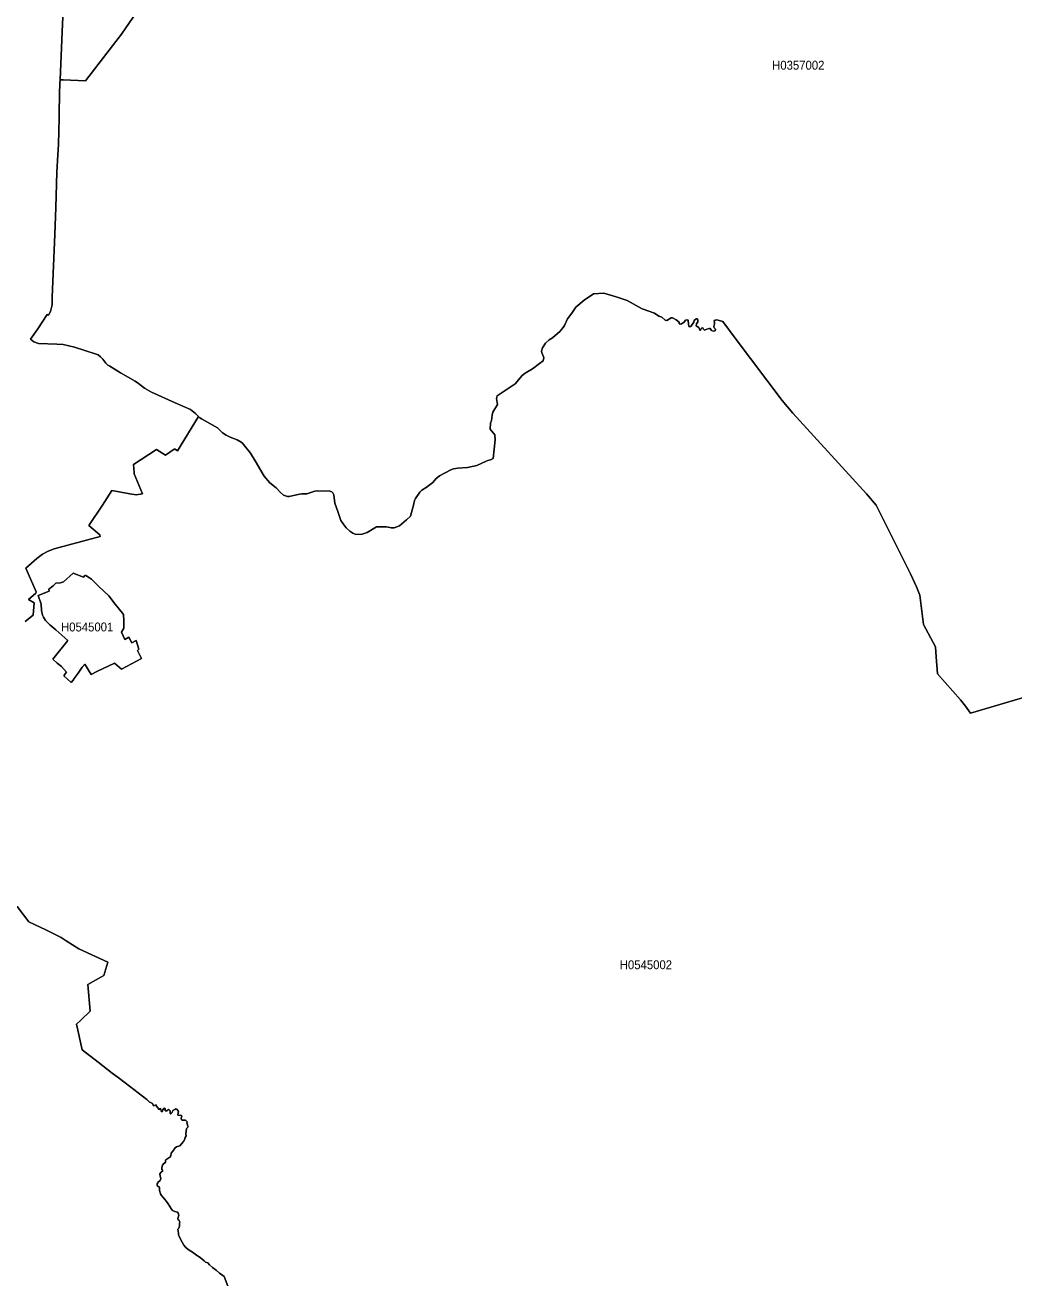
# Model space of a CAD drawing. Extents: x 369010 to 739155, y 6377141 to 6616555.
# Drawn here: x 590326 to 601422, y 6484386 to 6498445 of the extents above; entities that cross this region are included whole.
import ezdxf
from ezdxf.enums import TextEntityAlignment as Align

# ---------------------------------------------------------------- set-up
doc = ezdxf.new("R2010")
doc.units = 0
doc.header["$LTSCALE"] = 40
doc.layers.add('1', color=7, linetype='Continuous', lineweight=13)
doc.layers.add('2', color=7, linetype='Continuous')

msp = doc.modelspace()

# ---------------------------------------------------------------- linework, layer by layer
at = {"layer": '1'}
for points in [[(590325.63, 6491752.84), (590416.32, 6491821.52), (590428.57, 6491962.37), (590363.86, 6491997.78), (590447.44, 6492071.43), (590451.74, 6492084.51), (590334.07, 6492351.13), (590457.7, 6492460.7), (590521.75, 6492507.7), (590586.13, 6492542.95), (590652.17, 6492569.1), (591168.37, 6492706.97), (591164.4, 6492724.68), (591042.59, 6492829.61), (591195.18, 6493058.33), (591299.78, 6493222.51), (591499.71, 6493185.94), (591571.04, 6493171.7), (591643.7, 6493182.96), (591550.19, 6493408.54), (591548.37, 6493424.26), (591543.24, 6493513.63), (591800.27, 6493680.79), (591900.23, 6493617.74), (591999.87, 6493684.93), (592008.64, 6493685.43), (592034.62, 6493668.05), (592271.46, 6494053.84), (592238.69, 6494087.44), (592183.91, 6494130.96), (592010.62, 6494205.61), (591745.65, 6494325.6), (591664.55, 6494370.12), (591598.35, 6494421.59), (591560.62, 6494448.4), (591397.43, 6494542.24), (591275.95, 6494617.71), (591255.76, 6494629.79), (591231.6, 6494651.64), (591198.16, 6494696.16), (591171.85, 6494723.63), (591147.35, 6494742.67), (591114.25, 6494753.92), (590880.23, 6494831.71), (590754.94, 6494862), (590682.29, 6494864.15), (590476.24, 6494871.76), (590424.76, 6494888.48), (590385.21, 6494921.58), (590467.96, 6495034.28), (590574.21, 6495197.47), (590588.28, 6495190.85), (590611.62, 6495231.57), (590628.83, 6495303.73), (590630.49, 6495390.28), (590660.77, 6496096.32), (590672.19, 6496396.05), (590683.61, 6496795.91), (590693.38, 6496988.89), (590700.82, 6497104.24), (590708.6, 6497403.31), (590710.09, 6497451.47), (590713.07, 6497673.74), (590717.37, 6497788.27), (590719.2, 6497829.98), (590744.02, 6498373.66), (590762.72, 6498778.81)], [(591751.61, 6498846.67), (591407.2, 6498341.39), (591003.7, 6497820.21), (590751.97, 6497831.63), (590724.49, 6497830.31), (590719.2, 6497829.98), (590717.37, 6497788.27), (590713.07, 6497673.74), (590710.09, 6497451.47), (590708.6, 6497403.31), (590700.82, 6497104.24), (590693.38, 6496988.89), (590683.61, 6496795.91), (590672.19, 6496396.05), (590660.77, 6496096.32), (590630.49, 6495390.28), (590628.83, 6495303.73), (590611.62, 6495231.57), (590588.28, 6495190.85), (590574.21, 6495197.47), (590467.96, 6495034.28), (590385.21, 6494921.58), (590424.76, 6494888.48), (590476.24, 6494871.76), (590682.29, 6494864.15), (590754.94, 6494862), (590880.23, 6494831.71), (591114.25, 6494753.92), (591147.35, 6494742.67), (591171.85, 6494723.63), (591198.16, 6494696.16), (591231.6, 6494651.64), (591255.76, 6494629.79), (591275.95, 6494617.71), (591397.43, 6494542.24), (591560.62, 6494448.4), (591598.35, 6494421.59), (591664.55, 6494370.12), (591745.65, 6494325.6), (592010.62, 6494205.61), (592183.91, 6494130.96), (592238.69, 6494087.44)], [(590762.72, 6498778.81), (590744.02, 6498373.66), (590719.2, 6497829.98), (590724.49, 6497830.31), (590751.97, 6497831.63), (591003.7, 6497820.21), (591407.2, 6498341.39), (591751.61, 6498846.67)], [(592238.69, 6494087.44), (592271.46, 6494053.84), (592287.84, 6494038.61), (592307.04, 6494027.03), (592484.3, 6493923.42), (592542.55, 6493868.97), (592581.12, 6493842.66), (592627.29, 6493819.82), (592703.92, 6493791.35), (592749.6, 6493763.71), (592764, 6493753.28), (592777.4, 6493736.57), (592854.69, 6493642.56), (592906.17, 6493554.02), (592997.03, 6493400.59), (593007.29, 6493382.22), (593072, 6493308.41), (593142.5, 6493251.97), (593188.85, 6493202.82), (593227.41, 6493169.55), (593271.43, 6493153.83), (593289.64, 6493153.17), (593404.99, 6493180.81), (593432.47, 6493183.45), (593489.24, 6493183.62), (593576.29, 6493216.22), (593611.54, 6493220.03), (593746.1, 6493213.58), (593768.28, 6493205.47), (593780.36, 6493194.21), (593789.96, 6493174.85), (593803.36, 6493080.34), (593835.14, 6492985.51), (593867.41, 6492886.21), (593894.39, 6492848.47), (593928.81, 6492801.3), (593969.69, 6492766.71), (594004.45, 6492741.56), (594037.22, 6492728.65), (594110.04, 6492731.79), (594164.82, 6492752.15), (594267.6, 6492813.06), (594380.64, 6492814.21), (594419.2, 6492806.93), (594435.59, 6492801.64), (594466.87, 6492803.79), (594525.62, 6492827.12), (594606.88, 6492892.33), (594652.4, 6492934.87), (594682.68, 6493057.67), (594696.09, 6493111.13), (594705.52, 6493133.8), (594753.69, 6493202.82), (594777.19, 6493227.31), (594825.02, 6493256.94), (594899.83, 6493313.54), (594934.09, 6493352.76), (594974.3, 6493384.87), (595101.41, 6493452.23), (595132.69, 6493465.14), (595183.17, 6493474.24), (595291.74, 6493479.71), (595395.35, 6493502.21), (595500.94, 6493551.7), (595518.31, 6493559.48), (595549.43, 6493564.44), (595576.57, 6493582.81), (595598.92, 6493790.03), (595597.09, 6493846.96), (595543.14, 6493910.18), (595547.77, 6493977.71), (595558.2, 6494007.83), (595567.47, 6494068.24), (595572.77, 6494101.34), (595625.73, 6494186.08), (595615.13, 6494255.59), (595622.25, 6494285.54), (595825.49, 6494418.94), (595905.43, 6494514.27), (595937.04, 6494538.93), (596018.96, 6494586.1), (596099.07, 6494646.18), (596138.79, 6494678.29), (596147.23, 6494714.2), (596122.74, 6494767.82), (596121.58, 6494784.04), (596133, 6494823.76), (596165.27, 6494876.39), (596204.83, 6494911.65), (596244.55, 6494936.14), (596327.79, 6495006.98), (596364.54, 6495052.49), (596376.95, 6495073.67), (596411.21, 6495148.98), (596459.2, 6495210.05), (596504.22, 6495280.39), (596598.39, 6495356.19), (596702.33, 6495428.02), (596818.35, 6495436.46), (596956.54, 6495394.92)], [(601758.15, 6490968.02), (600932.45, 6490724.06), (600879.65, 6490803.34), (600820.73, 6490874.67), (600564.7, 6491165.46), (600549.97, 6491355.79), (600541.36, 6491465.85), (600408.63, 6491720.07), (600366.92, 6492047.77), (600330.18, 6492142.76), (600261.16, 6492285.93), (599875.04, 6493057.01), (599765.48, 6493186.1), (598941.27, 6494089.26), (598821.28, 6494232.58), (598292.16, 6494932), (598154.79, 6495120.02), (598087.93, 6495136.24), (598067.9, 6495132.59), (598059.79, 6495124.15), (598060.29, 6495108.43), (598060.29, 6495092.21), (598053.5, 6495060.93), (598058.14, 6495047.19), (598073.53, 6495030.64), (598070.72, 6495015.25), (598045.4, 6495009.62), (598028.51, 6495017.4), (598014.94, 6495038.09), (598000.21, 6495041.24), (597975.72, 6495031.8), (597951.39, 6495020.88), (597939.47, 6495032.8), (597930.7, 6495047.53), (597916.3, 6495044.38), (597903.23, 6495021.87), (597895.95, 6495022.2), (597885.35, 6495050.84), (597868.47, 6495060.93), (597857.55, 6495071.52), (597858.54, 6495093.54), (597875.09, 6495114.55), (597876.08, 6495132.59), (597869.8, 6495146.66), (597854.24, 6495148.65), (597832.89, 6495131.1), (597831.4, 6495112.07), (597794.49, 6495062.59), (597780.92, 6495058.28), (597773.14, 6495067.88), (597770.33, 6495085.09), (597767.84, 6495131.77), (597758.08, 6495138.55), (597736.56, 6495133.26), (597721.17, 6495111.41), (597684.76, 6495087.58), (597665.4, 6495092.54), (597666.39, 6495110.42), (597633.46, 6495135.41), (597591.91, 6495159.24), (597576.19, 6495158.91), (597525.22, 6495131.44), (597509.33, 6495133.92), (597472.59, 6495168.01), (597435.35, 6495177.11), (597387.52, 6495210.22), (597250.15, 6495261.52), (597081.33, 6495354.2), (596956.54, 6495394.92), (596818.35, 6495436.46), (596702.33, 6495428.02), (596598.39, 6495356.19), (596504.22, 6495280.39), (596459.2, 6495210.05), (596411.21, 6495148.98), (596376.95, 6495073.67), (596364.54, 6495052.49), (596327.79, 6495006.98)], [(596956.54, 6495394.92), (597081.33, 6495354.2), (597250.15, 6495261.52), (597387.52, 6495210.22), (597435.35, 6495177.11), (597472.59, 6495168.01), (597509.33, 6495133.92), (597525.22, 6495131.44), (597576.19, 6495158.91), (597591.91, 6495159.24), (597633.46, 6495135.41), (597666.39, 6495110.42), (597665.4, 6495092.54), (597684.76, 6495087.58), (597721.17, 6495111.41), (597736.56, 6495133.26), (597758.08, 6495138.55), (597767.84, 6495131.77), (597770.33, 6495085.09), (597773.14, 6495067.88), (597780.92, 6495058.28), (597794.49, 6495062.59), (597831.4, 6495112.07), (597832.89, 6495131.1), (597854.24, 6495148.65), (597869.8, 6495146.66), (597876.08, 6495132.59), (597875.09, 6495114.55), (597858.54, 6495093.54), (597857.55, 6495071.52), (597868.47, 6495060.93), (597885.35, 6495050.84), (597895.95, 6495022.2), (597903.23, 6495021.87), (597916.3, 6495044.38), (597930.7, 6495047.53), (597939.47, 6495032.8), (597951.39, 6495020.88), (597975.72, 6495031.8), (598000.21, 6495041.24), (598014.94, 6495038.09), (598028.51, 6495017.4), (598045.4, 6495009.62), (598070.72, 6495015.25), (598073.53, 6495030.64), (598058.14, 6495047.19), (598053.5, 6495060.93), (598060.29, 6495092.21), (598060.29, 6495108.43), (598059.79, 6495124.15), (598067.9, 6495132.59), (598087.93, 6495136.24), (598154.79, 6495120.02), (598292.16, 6494932), (598821.28, 6494232.58), (598941.27, 6494089.26), (599765.48, 6493186.1), (599875.04, 6493057.01), (600261.16, 6492285.93), (600330.18, 6492142.76), (600366.92, 6492047.77), (600408.63, 6491720.07), (600541.36, 6491465.85), (600549.97, 6491355.79), (600564.7, 6491165.46), (600820.73, 6490874.67), (600879.65, 6490803.34), (600932.45, 6490724.06), (601758.15, 6490968.02)], [(596327.79, 6495006.98), (596244.55, 6494936.14), (596204.83, 6494911.65), (596165.27, 6494876.39), (596133, 6494823.76), (596121.58, 6494784.04), (596122.74, 6494767.82), (596147.23, 6494714.2), (596138.79, 6494678.29), (596099.07, 6494646.18), (596018.96, 6494586.1), (595937.04, 6494538.93), (595905.43, 6494514.27), (595825.49, 6494418.94), (595622.25, 6494285.54), (595615.13, 6494255.59), (595625.73, 6494186.08), (595572.77, 6494101.34), (595567.47, 6494068.24), (595558.2, 6494007.83), (595547.77, 6493977.71), (595543.14, 6493910.18), (595597.09, 6493846.96), (595598.92, 6493790.03), (595576.57, 6493582.81), (595549.43, 6493564.44), (595518.31, 6493559.48), (595500.94, 6493551.7), (595395.35, 6493502.21), (595291.74, 6493479.71), (595183.17, 6493474.24), (595132.69, 6493465.14), (595101.41, 6493452.23), (594974.3, 6493384.87), (594934.09, 6493352.76), (594899.83, 6493313.54), (594825.02, 6493256.94), (594777.19, 6493227.31), (594753.69, 6493202.82), (594705.52, 6493133.8), (594696.09, 6493111.13), (594682.68, 6493057.67), (594652.4, 6492934.87), (594606.88, 6492892.33), (594525.62, 6492827.12), (594466.87, 6492803.79), (594435.59, 6492801.64), (594419.2, 6492806.93), (594380.64, 6492814.21), (594267.6, 6492813.06), (594164.82, 6492752.15), (594110.04, 6492731.79), (594037.22, 6492728.65), (594004.45, 6492741.56), (593969.69, 6492766.71), (593928.81, 6492801.3), (593894.39, 6492848.47), (593867.41, 6492886.21), (593835.14, 6492985.51), (593803.36, 6493080.34), (593789.96, 6493174.85), (593780.36, 6493194.21), (593768.28, 6493205.47), (593746.1, 6493213.58), (593611.54, 6493220.03), (593576.29, 6493216.22), (593489.24, 6493183.62), (593432.47, 6493183.45), (593404.99, 6493180.81), (593289.64, 6493153.17), (593271.43, 6493153.83), (593227.41, 6493169.55), (593188.85, 6493202.82), (593142.5, 6493251.97), (593072, 6493308.41), (593007.29, 6493382.22), (592997.03, 6493400.59), (592906.17, 6493554.02), (592854.69, 6493642.56), (592777.4, 6493736.57), (592764, 6493753.28), (592749.6, 6493763.71), (592703.92, 6493791.35), (592627.29, 6493819.82), (592581.12, 6493842.66), (592542.55, 6493868.97), (592484.3, 6493923.42), (592307.04, 6494027.03), (592287.84, 6494038.61), (592271.46, 6494053.84)], [(592271.46, 6494053.84), (592034.62, 6493668.05), (592008.64, 6493685.43), (591999.87, 6493684.93), (591900.23, 6493617.74), (591800.27, 6493680.79), (591543.24, 6493513.63), (591548.37, 6493424.26), (591550.19, 6493408.54), (591643.7, 6493182.96), (591571.04, 6493171.7), (591499.71, 6493185.94), (591299.78, 6493222.51), (591195.18, 6493058.33), (591042.59, 6492829.61), (591164.4, 6492724.68), (591168.37, 6492706.97), (590652.17, 6492569.1), (590586.13, 6492542.95), (590521.75, 6492507.7), (590457.7, 6492460.7), (590334.07, 6492351.13), (590451.74, 6492084.51), (590447.44, 6492071.43), (590363.86, 6491997.78), (590428.57, 6491962.37), (590416.32, 6491821.52), (590325.63, 6491752.84)], [(592025.85, 6485855.6), (592060.94, 6485869.83), (592103.14, 6485916.01), (592117.87, 6485941.83), (592121.51, 6485960.86), (592134.92, 6485979.89), (592129.45, 6486001.24), (592134.42, 6486030.21), (592136.41, 6486061.49), (592157.26, 6486080.35), (592152.13, 6486090.28), (592145.01, 6486114.28), (592141.04, 6486122.89), (592147.16, 6486133.15), (592127.14, 6486155), (592111.08, 6486154.83), (592090.23, 6486155.49), (592081.46, 6486158.64), (592078.65, 6486178.66), (592086.09, 6486202.5), (592082.62, 6486209.28), (592073.68, 6486211.27), (592054.65, 6486207.13), (592041.08, 6486211.43), (592038.43, 6486225.67), (592046.54, 6486234.93), (592042.9, 6486247.35), (592047.2, 6486253.64), (592038.43, 6486263.9), (592028.66, 6486280.12), (592018.24, 6486283.26), (592005, 6486277.14), (591985.8, 6486269.86), (591980.5, 6486253.3), (591973.05, 6486238.08), (591959.15, 6486224.34), (591953.36, 6486235.43), (591952.37, 6486261.58), (591942.27, 6486273.66), (591933.5, 6486275.98), (591916.12, 6486261.75), (591898.74, 6486262.57), (591898.58, 6486287.9), (591887.16, 6486291.7), (591870.77, 6486271.68), (591865.97, 6486249.66), (591853.23, 6486257.61), (591849.75, 6486281.11), (591844.13, 6486285.58), (591831.05, 6486276.31), (591800.93, 6486314.54), (591796.79, 6486327.45), (591765.84, 6486317.02), (591755.91, 6486342.68), (591720, 6486360.88), (591691.37, 6486388.52), (591447.25, 6486575.54), (591369.96, 6486634.3), (591304.42, 6486685.1), (591145.04, 6486806.42), (590964.97, 6486944.62), (590901.91, 6487232.43), (590950.9, 6487277.44), (591057.98, 6487377.9), (591031.17, 6487680.28), (591209.42, 6487778.09), (591254.44, 6487928.04), (590930.87, 6488080.14), (590788.54, 6488167.69), (590732.27, 6488206.42), (590558.49, 6488291.98), (590368.66, 6488381.69), (590235.92, 6488555.47)], [(590235.92, 6488555.47), (590368.66, 6488381.69), (590558.49, 6488291.98), (590732.27, 6488206.42), (590788.54, 6488167.69), (590930.87, 6488080.14), (591254.44, 6487928.04), (591209.42, 6487778.09), (591031.17, 6487680.28), (591057.98, 6487377.9), (590950.9, 6487277.44), (590901.91, 6487232.43), (590964.97, 6486944.62), (591145.04, 6486806.42), (591304.42, 6486685.1), (591369.96, 6486634.3), (591447.25, 6486575.54), (591691.37, 6486388.52), (591720, 6486360.88), (591755.91, 6486342.68)], [(591755.91, 6486342.68), (591765.84, 6486317.02), (591796.79, 6486327.45), (591800.93, 6486314.54), (591831.05, 6486276.31), (591844.13, 6486285.58), (591849.75, 6486281.11), (591853.23, 6486257.61), (591865.97, 6486249.66), (591870.77, 6486271.68), (591887.16, 6486291.7), (591898.58, 6486287.9), (591898.74, 6486262.57), (591916.12, 6486261.75), (591933.5, 6486275.98), (591942.27, 6486273.66), (591952.37, 6486261.58), (591953.36, 6486235.43), (591959.15, 6486224.34), (591973.05, 6486238.08), (591980.5, 6486253.3), (591985.8, 6486269.86), (592005, 6486277.14), (592018.24, 6486283.26), (592028.66, 6486280.12), (592038.43, 6486263.9), (592047.2, 6486253.64), (592042.9, 6486247.35), (592046.54, 6486234.93), (592038.43, 6486225.67), (592041.08, 6486211.43), (592054.65, 6486207.13), (592073.68, 6486211.27), (592082.62, 6486209.28), (592086.09, 6486202.5), (592078.65, 6486178.66), (592081.46, 6486158.64), (592090.23, 6486155.49), (592111.08, 6486154.83), (592127.14, 6486155), (592147.16, 6486133.15), (592141.04, 6486122.89), (592145.01, 6486114.28), (592152.13, 6486090.28), (592157.26, 6486080.35), (592136.41, 6486061.49), (592134.42, 6486030.21), (592129.45, 6486001.24), (592134.92, 6485979.89), (592121.51, 6485960.86), (592117.87, 6485941.83), (592103.14, 6485916.01), (592060.94, 6485869.83), (592025.85, 6485855.6), (592010.29, 6485847.65), (591985.47, 6485806.78), (591965.77, 6485787.25), (591959.65, 6485756.13), (591949.55, 6485742.39), (591906.52, 6485712.27), (591901.89, 6485700.69), (591902.71, 6485680.83), (591883.52, 6485670.07), (591866.47, 6485649.88), (591861.17, 6485624.39), (591859.02, 6485601.38), (591871.93, 6485586.32), (591851.74, 6485572.42), (591836.68, 6485552.4), (591840.15, 6485527.57), (591848.26, 6485502.58), (591844.95, 6485490.5), (591840.48, 6485477.42), (591818.47, 6485459.38), (591809.37, 6485442.83), (591806.39, 6485424.3), (591834.03, 6485401.29), (591832.54, 6485368.19), (591845.45, 6485330.95), (591856.04, 6485309.44), (591901.72, 6485258.29), (591930.19, 6485216.09), (591968.42, 6485157.01), (591981.49, 6485144.43), (592005.99, 6485129.86), (592035.61, 6485123.24), (592044.05, 6485114.31), (592050.18, 6485091.3), (592041.57, 6485053.57), (592045.54, 6485038.01), (592056.63, 6485029.07), (592064.25, 6485014.01), (592057.13, 6484998.95), (592058.45, 6484967.17), (592050.51, 6484943.67), (592038.43, 6484931.59), (592048.52, 6484888.56), (592047.03, 6484873.5), (592050.51, 6484856.95), (592090.06, 6484789.09)], [(592613.39, 6484261.8), (592560.59, 6484401.81), (592506.97, 6484440.87), (592470.89, 6484473.47), (592428.19, 6484502.6), (592394.1, 6484534.71), (592378.04, 6484553.74), (592351.56, 6484561.85), (592334.02, 6484576.91), (592291.15, 6484616.14), (592238.52, 6484647.75), (592217.01, 6484668.77), (592157.76, 6484705.84), (592127.14, 6484731), (592109.1, 6484752.51), (592090.06, 6484789.09), (592050.51, 6484856.95), (592047.03, 6484873.5), (592048.52, 6484888.56), (592038.43, 6484931.59), (592050.51, 6484943.67), (592058.45, 6484967.17), (592057.13, 6484998.95), (592064.25, 6485014.01), (592056.63, 6485029.07), (592045.54, 6485038.01), (592041.57, 6485053.57), (592050.18, 6485091.3), (592044.05, 6485114.31), (592035.61, 6485123.24), (592005.99, 6485129.86), (591981.49, 6485144.43), (591968.42, 6485157.01), (591930.19, 6485216.09), (591901.72, 6485258.29), (591856.04, 6485309.44), (591845.45, 6485330.95), (591832.54, 6485368.19), (591834.03, 6485401.29), (591806.39, 6485424.3), (591809.37, 6485442.83), (591818.47, 6485459.38), (591840.48, 6485477.42), (591844.95, 6485490.5), (591848.26, 6485502.58), (591840.15, 6485527.57), (591836.68, 6485552.4), (591851.74, 6485572.42), (591871.93, 6485586.32), (591859.02, 6485601.38), (591861.17, 6485624.39), (591866.47, 6485649.88), (591883.52, 6485670.07), (591902.71, 6485680.83), (591901.89, 6485700.69), (591906.52, 6485712.27), (591949.55, 6485742.39), (591959.65, 6485756.13), (591965.77, 6485787.25), (591985.47, 6485806.78), (592010.29, 6485847.65), (592025.85, 6485855.6)], [(592090.06, 6484789.09), (592109.1, 6484752.51), (592127.14, 6484731), (592157.76, 6484705.84), (592217.01, 6484668.77), (592238.52, 6484647.75), (592291.15, 6484616.14), (592334.02, 6484576.91), (592351.56, 6484561.85), (592378.04, 6484553.74), (592394.1, 6484534.71), (592428.19, 6484502.6), (592470.89, 6484473.47), (592506.97, 6484440.87), (592560.59, 6484401.81), (592613.39, 6484261.8)]]:
    msp.add_lwpolyline(points, dxfattribs=at)
for points in [[(590474.41, 6492042.14), (590505.03, 6491945.98), (590509.5, 6491875.14), (590520.42, 6491821.36), (590531.35, 6491799.67), (590556.01, 6491763.26), (590603.51, 6491715.76), (590669.38, 6491659.33), (590806.25, 6491537.19), (590638.93, 6491330.14), (590687.25, 6491285.62), (590732.93, 6491247.22), (590789.37, 6491183.83), (590775.63, 6491163.81), (590762.56, 6491143.45), (590843.32, 6491066.33), (590864.34, 6491094.63), (590877.09, 6491110.68), (590922.6, 6491172.75), (590968.44, 6491239.44), (590996.08, 6491271.55), (591067.58, 6491157.68), (591129.48, 6491189.13), (591327.59, 6491283.14), (591407.86, 6491217.43), (591631.12, 6491335.44), (591586.77, 6491428.12), (591600.67, 6491440.86), (591571.54, 6491537.19), (591523.38, 6491514.35), (591490.28, 6491575.25), (591443.77, 6491548.61), (591407.86, 6491633.34), (591433.68, 6491679.02), (591435.66, 6491763.26), (591428.88, 6491831.29), (591418.45, 6491845.68), (591338.68, 6491948.3), (591266.19, 6492039.82), (591148.68, 6492150.21), (591112.1, 6492185.8), (591081.48, 6492217.08), (591070.89, 6492228), (591048.88, 6492243.72), (591008.66, 6492267.06), (590997.57, 6492269.04), (590981.52, 6492248.03), (590866, 6492294.04), (590758.09, 6492195.73), (590722.67, 6492184.47), (590669.88, 6492183.98), (590640.25, 6492150.71), (590594.24, 6492113.3), (590595.89, 6492092.95)], [(591008.66, 6492267.06), (591048.88, 6492243.72), (591070.89, 6492228), (591081.48, 6492217.08), (591112.1, 6492185.8), (591148.68, 6492150.21), (591266.19, 6492039.82), (591338.68, 6491948.3), (591418.45, 6491845.68), (591428.88, 6491831.29), (591435.66, 6491763.26), (591433.68, 6491679.02), (591407.86, 6491633.34), (591443.77, 6491548.61), (591490.28, 6491575.25), (591523.38, 6491514.35), (591571.54, 6491537.19), (591600.67, 6491440.86), (591586.77, 6491428.12), (591631.12, 6491335.44), (591407.86, 6491217.43), (591327.59, 6491283.14), (591129.48, 6491189.13), (591067.58, 6491157.68), (590996.08, 6491271.55), (590968.44, 6491239.44), (590922.6, 6491172.75), (590877.09, 6491110.68), (590864.34, 6491094.63), (590843.32, 6491066.33), (590762.56, 6491143.45), (590775.63, 6491163.81), (590789.37, 6491183.83), (590732.93, 6491247.22), (590687.25, 6491285.62), (590638.93, 6491330.14), (590806.25, 6491537.19), (590669.38, 6491659.33), (590603.51, 6491715.76), (590556.01, 6491763.26), (590531.35, 6491799.67), (590520.42, 6491821.36), (590509.5, 6491875.14), (590505.03, 6491945.98), (590474.41, 6492042.14), (590595.89, 6492092.95), (590594.24, 6492113.3), (590640.25, 6492150.71), (590669.88, 6492183.98), (590722.67, 6492184.47), (590758.09, 6492195.73), (590866, 6492294.04), (590981.52, 6492248.03), (590997.57, 6492269.04)]]:
    msp.add_lwpolyline(points, close=True, dxfattribs=at)

# ---------------------------------------------------------------- texts
at = {"layer": '2', "width": 0.95}
for s, p in [('H0357002', (599001.92, 6497944.28)), ('H0545001', (591022.48, 6491640.46)), ('H0545002', (597292.17, 6487850.19))]:
    msp.add_text(s, height=100, dxfattribs=at).set_placement(p, align=Align.CENTER)

doc.saveas('drawing.dxf')
